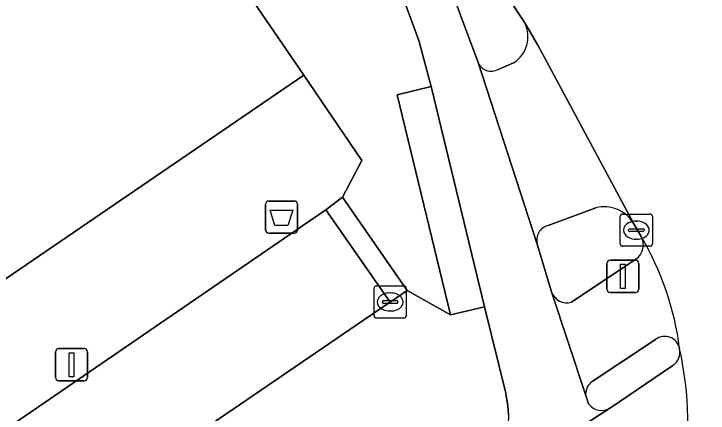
# Model space of a CAD drawing. Extents: x 157445 to 158888, y 383061 to 384688.
# Drawn here: x 158658.97 to 158680.49, y 383719.84 to 383732.23 of the extents above; entities that cross this region are included whole.
import ezdxf

# ---------------------------------------------------------------- set-up
doc = ezdxf.new("R2010")
doc.units = 0
for name, color, linetype in [('IMGEO_Afvalbak', 7, 'Continuous'), ('IMGEO_Fietspad_gesloten', 7, 'Continuous'), ('IMGEO_Kolk', 7, 'Continuous'), ('IMGEO_Lichtmast', 7, 'Continuous'), ('IMGEO_Pand', 7, 'Continuous'), ('IMGEO_Rijbaan_lokaal_gesloten', 7, 'Continuous'), ('IMGEO_Rijbaan_lokaal_open', 7, 'Continuous'), ('IMGEO_Verkeerseiland_open', 7, 'Continuous'), ('IMGEO_Verkeersregelinstallatiepaal', 7, 'Continuous'), ('IMGEO_Voetpad_open', 7, 'Continuous')]:
    doc.layers.add(name, color=color, linetype=linetype)

msp = doc.modelspace()

# ---------------------------------------------------------------- linework, layer by layer
at = {"layer": 'IMGEO_Afvalbak'}
for p, q in [((158666.766, 383725.521), (158666.766, 383726.321)), ((158666.766, 383726.321), (158666.766, 383725.521)), ((158666.866, 383726.421), (158667.656, 383726.421)), ((158667.656, 383726.421), (158666.866, 383726.421)), ((158667.756, 383726.321), (158667.756, 383725.521)), ((158667.756, 383725.521), (158667.756, 383726.321)), ((158667.656, 383725.421), (158666.866, 383725.421)), ((158666.866, 383725.421), (158667.656, 383725.421))]:
    msp.add_line(p, q, dxfattribs=at)
msp.add_lwpolyline([(158666.909, 383726.135), (158667.613, 383726.135), (158667.464, 383725.665), (158667.058, 383725.665), (158666.909, 383726.135)], dxfattribs=at)
for centre, start, end in [((158666.866, 383726.321), 90, 180), ((158666.866, 383726.321), 90, 180), ((158667.656, 383726.321), 0, 90), ((158667.656, 383726.321), 360, 90), ((158666.866, 383725.521), 180, 270), ((158666.866, 383725.521), 180, 270), ((158667.656, 383725.521), 270, 0), ((158667.656, 383725.521), 270, 0)]:
    msp.add_arc(centre, 0.1, start, end, dxfattribs=at)
at = {"layer": 'IMGEO_Fietspad_gesloten'}
for points in [[(158669.018, 383737.453), (158670.581, 383733.757), (158671.019, 383732.792), (158671.525, 383731.402), (158671.905, 383729.972), (158673.556, 383723.141), (158674.213, 383720.463), (158674.232, 383720.373), (158674.278, 383720.08), (158674.297, 383719.784), (158674.289, 383719.488), (158674.255, 383719.193), (158674.195, 383718.903), (158674.109, 383718.619), (158673.998, 383718.344), (158673.863, 383718.081), (158673.705, 383717.83), (158673.526, 383717.594), (158673.326, 383717.375), (158673.107, 383717.176), (158677.446, 383719.989), (158677.463, 383720.002)], [(158675.635, 383723.603), (158675.192, 383725.084), (158673.357, 383730.715), (158672.518, 383732.977), (158671.938, 383734.563)], [(158676.785, 383720.128), (158676.73, 383720.295), (158676.691, 383720.415), (158675.635, 383723.603)], [(158679.399, 383721.322), (158677.463, 383720.002), (158677.446, 383719.989), (158673.107, 383717.176), (158672.871, 383716.996), (158659.434, 383707.528), (158646.351, 383698.32), (158645.771, 383697.923), (158642.101, 383695.683), (158635.984, 383692.252), (158632.559, 383690.485), (158625.975, 383687.642), (158625.07, 383687.28), (158622.291, 383686.109), (158619.533, 383684.885), (158594.652, 383667.82), (158523.57, 383619.052), (158500, 383602.881), (158449.207, 383568.025), (158400.089, 383534.274), (158395.677, 383531.318), (158383.866, 383523.103)]]:
    msp.add_lwpolyline(points, dxfattribs=at)
for centre, radius, start, end in [((158752.338, 383790.419), 90.753, 214.95646, 220.73862), ((158679.099, 383721.742), 0.516, 305.5591, 10.7232), ((158669.003, 383719.494), 10.859, 349.7857, 12.4683), ((158677.19, 383720.42), 0.499, 215.7672, 303.1772)]:
    msp.add_arc(centre, radius, start, end, dxfattribs=at)
at = {"layer": 'IMGEO_Kolk'}
for p, q in [((158677.838, 383726.016), (158678.69, 383726.016)), ((158677.763, 383725.09), (158677.763, 383725.942)), ((158678.764, 383725.942), (158678.764, 383725.09)), ((158678.251, 383725.796), (158678.276, 383725.796)), ((158678.022, 383725.51), (158678.022, 383725.522)), ((158678.46, 383725.473), (158678.062, 383725.473)), ((158678.065, 383725.559), (158678.463, 383725.559)), ((158678.506, 383725.522), (158678.506, 383725.51)), ((158678.274, 383725.236), (158678.249, 383725.236)), ((158678.69, 383725.016), (158677.838, 383725.016)), ((158670.131, 383722.863), (158670.131, 383723.715)), ((158670.206, 383723.789), (158671.058, 383723.789)), ((158671.132, 383723.715), (158671.132, 383722.863)), ((158670.619, 383723.569), (158670.644, 383723.569)), ((158670.39, 383723.283), (158670.39, 383723.295)), ((158670.828, 383723.246), (158670.43, 383723.246)), ((158670.433, 383723.332), (158670.831, 383723.332)), ((158670.874, 383723.295), (158670.874, 383723.283)), ((158670.642, 383723.009), (158670.617, 383723.009)), ((158671.058, 383722.789), (158670.206, 383722.789))]:
    msp.add_line(p, q, dxfattribs=at)
for points in [[(158677.838, 383726.016), (158678.69, 383726.016)], [(158677.763, 383725.09), (158677.763, 383725.942)], [(158678.764, 383725.942), (158678.764, 383725.09)], [(158678.69, 383725.016), (158677.838, 383725.016)], [(158670.131, 383722.863), (158670.131, 383723.715)], [(158670.206, 383723.789), (158671.058, 383723.789)], [(158671.132, 383723.715), (158671.132, 383722.863)], [(158671.058, 383722.789), (158670.206, 383722.789)]]:
    msp.add_lwpolyline(points, dxfattribs=at)
for centre, radius, start, end in [((158677.84, 383725.94), 0.0765, 91.552, 178.448), ((158677.84, 383725.94), 0.0765, 91.552, 178.448), ((158678.688, 383725.94), 0.0765, 1.552, 88.448), ((158678.688, 383725.94), 0.0765, 1.552, 88.448), ((158678.062, 383725.519), 0.0403, 85.8775, 175.7526), ((158678.059, 383725.509), 0.0366, 178.938, 274.7102), ((158678.463, 383725.516), 0.043, 264.8664, 352.4533), ((158678.467, 383725.521), 0.0386, 1.7309, 96.639), ((158677.84, 383725.092), 0.0765, 181.552, 268.448), ((158677.84, 383725.092), 0.0765, 181.552, 268.448), ((158678.688, 383725.092), 0.0765, 271.552, 358.448), ((158678.688, 383725.092), 0.0765, 271.552, 358.448), ((158670.208, 383723.713), 0.0765, 91.552, 178.448), ((158670.208, 383723.713), 0.0765, 91.552, 178.448), ((158671.056, 383723.713), 0.0765, 1.552, 88.448), ((158671.056, 383723.713), 0.0765, 1.552, 88.448), ((158670.43, 383723.292), 0.0403, 85.8775, 175.7526), ((158670.427, 383723.282), 0.0366, 178.938, 274.7102), ((158670.831, 383723.289), 0.043, 264.8664, 352.4533), ((158670.835, 383723.294), 0.0386, 1.7309, 96.639), ((158670.208, 383722.865), 0.0765, 181.552, 268.448), ((158670.208, 383722.865), 0.0765, 181.552, 268.448), ((158671.056, 383722.865), 0.0765, 271.552, 358.448), ((158671.056, 383722.865), 0.0765, 271.552, 358.448)]:
    msp.add_arc(centre, radius, start, end, dxfattribs=at)
for centre, major_axis, ratio, start_param, end_param in [((158678.25, 383725.516), (-0.387, 0.002), 0.722429, 4.712389, 7.853982), ((158678.275, 383725.516), (-0.39, 0.002), 0.717154, 1.570796, 4.712389), ((158670.618, 383723.289), (-0.387, 0.002), 0.722429, 4.712389, 7.853982), ((158670.643, 383723.289), (-0.39, 0.002), 0.717154, 1.570796, 4.712389)]:
    msp.add_ellipse(centre, major_axis=major_axis, ratio=ratio, start_param=start_param, end_param=end_param, dxfattribs=at)
at = {"layer": 'IMGEO_Lichtmast'}
for p, q in [((158660.257, 383720.94), (158660.257, 383721.74)), ((158660.257, 383721.74), (158660.257, 383720.94)), ((158660.357, 383721.84), (158661.147, 383721.84)), ((158661.147, 383721.84), (158660.357, 383721.84)), ((158661.247, 383721.74), (158661.247, 383720.94)), ((158661.247, 383720.94), (158661.247, 383721.74)), ((158661.147, 383720.84), (158660.357, 383720.84)), ((158660.357, 383720.84), (158661.147, 383720.84))]:
    msp.add_line(p, q, dxfattribs=at)
msp.add_lwpolyline([(158660.677, 383721.715), (158660.827, 383721.715), (158660.827, 383720.965), (158660.677, 383720.965), (158660.677, 383721.715)], dxfattribs=at)
for centre, start, end in [((158660.357, 383721.74), 90, 180), ((158660.357, 383721.74), 90, 180), ((158661.147, 383721.74), 0, 90), ((158661.147, 383721.74), 360, 90), ((158660.357, 383720.94), 180, 270), ((158660.357, 383720.94), 180, 270), ((158661.147, 383720.94), 270, 0), ((158661.147, 383720.94), 270, 0)]:
    msp.add_arc(centre, 0.1, start, end, dxfattribs=at)
at = {"layer": 'IMGEO_Pand'}
msp.add_lwpolyline([(158667.955, 383730.322), (158665.602, 383733.777), (158656.803, 383746.699), (158635.576, 383732.129), (158646.752, 383715.839)], close=True, dxfattribs=at)
at = {"layer": 'IMGEO_Rijbaan_lokaal_gesloten'}
msp.add_lwpolyline([(158677.958, 383738.422), (158677.266, 383739.429), (158678.523, 383740.286), (158673.612, 383747.51), (158672.092, 383749.75), (158665.812, 383745.501), (158672.799, 383735.03), (158673.494, 383733.948), (158674.726, 383732.076), (158674.812, 383731.931), (158675.206, 383731.262), (158675.562, 383730.605), (158678.183, 383725.714), (158678.41, 383725.321)], dxfattribs=at)
for centre, radius, start, end in [((158752.338, 383790.419), 90.753, 214.95646, 220.73862), ((158670.626, 383720.701), 9.051, 7.2138, 30.6893), ((158669.003, 383719.494), 10.859, 349.7857, 12.4683)]:
    msp.add_arc(centre, radius, start, end, dxfattribs=at)
at = {"layer": 'IMGEO_Rijbaan_lokaal_open'}
msp.add_lwpolyline([(158633.296, 383697.747), (158654.956, 383712.528), (158661.211, 383716.831), (158663.187, 383718.206), (158670.457, 383723.167), (158670.634, 383723.285), (158668.641, 383726.152), (158630.998, 383700.327)], dxfattribs=at)
at = {"layer": 'IMGEO_Verkeerseiland_open'}
for points in [[(158674.812, 383731.931), (158674.726, 383732.076), (158673.494, 383733.948), (158672.799, 383735.03)], [(158671.938, 383734.563), (158672.518, 383732.977), (158673.357, 383730.715)], [(158673.975, 383730.504), (158674.46, 383730.711)], [(158677.005, 383726.207), (158675.531, 383725.662)], [(158678.41, 383725.321), (158678.183, 383725.714)], [(158675.192, 383725.084), (158675.635, 383723.603)], [(158676.257, 383723.28), (158678.249, 383724.618)], [(158678.861, 383722.125), (158676.891, 383720.82)], [(158677.463, 383720.002), (158679.399, 383721.322)], [(158676.691, 383720.415), (158676.73, 383720.295), (158676.785, 383720.128)]]:
    msp.add_lwpolyline(points, dxfattribs=at)
for centre, radius, start, end in [((158673.946, 383731.52), 0.958, 302.4083, 25.4034), ((158673.761, 383730.888), 0.439, 203.1672, 299.1306), ((158677.272, 383725.19), 1.051, 29.8975, 104.6833), ((158675.645, 383725.207), 0.469, 104.0412, 195.1751), ((158677.953, 383725.056), 0.529, 304.1027, 30.0986), ((158676.115, 383723.767), 0.507, 198.8777, 286.2373), ((158679.145, 383721.751), 0.47, 10.7262, 127.137), ((158679.099, 383721.742), 0.516, 305.5591, 10.7232), ((158677.195, 383720.418), 0.504, 127.0917, 180.3455), ((158677.19, 383720.42), 0.499, 215.7672, 303.1772)]:
    msp.add_arc(centre, radius, start, end, dxfattribs=at)
at = {"layer": 'IMGEO_Verkeersregelinstallatiepaal'}
for p, q in [((158677.45, 383724.582), (158678.24, 383724.582)), ((158678.24, 383724.582), (158677.45, 383724.582)), ((158677.35, 383723.682), (158677.35, 383724.482)), ((158677.35, 383724.482), (158677.35, 383723.682)), ((158678.34, 383724.482), (158678.34, 383723.682)), ((158678.34, 383723.682), (158678.34, 383724.482)), ((158678.24, 383723.582), (158677.45, 383723.582)), ((158677.45, 383723.582), (158678.24, 383723.582))]:
    msp.add_line(p, q, dxfattribs=at)
msp.add_lwpolyline([(158677.77, 383724.457), (158677.92, 383724.457), (158677.92, 383723.707), (158677.77, 383723.707), (158677.77, 383724.457)], dxfattribs=at)
for centre, start, end in [((158677.45, 383724.482), 90, 180), ((158677.45, 383724.482), 90, 180), ((158678.24, 383724.482), 0, 90), ((158678.24, 383724.482), 360, 90), ((158677.45, 383723.682), 180, 270), ((158677.45, 383723.682), 180, 270), ((158678.24, 383723.682), 270, 0), ((158678.24, 383723.682), 270, 0)]:
    msp.add_arc(centre, 0.1, start, end, dxfattribs=at)
at = {"layer": 'IMGEO_Voetpad_open'}
for points in [[(158666.574, 383741.844), (158664.575, 383744.763), (158661.242, 383749.62), (158656.803, 383746.699), (158665.602, 383733.777), (158667.955, 383730.322), (158669.758, 383727.674), (158669.152, 383726.536), (158671.156, 383723.64), (158672.497, 383722.885), (158670.846, 383729.716), (158671.905, 383729.972), (158671.525, 383731.402), (158671.019, 383732.792)], [(158678.183, 383725.714), (158675.562, 383730.605), (158675.206, 383731.262), (158674.812, 383731.931)], [(158673.357, 383730.715), (158675.192, 383725.084)], [(158674.46, 383730.711), (158673.975, 383730.504)], [(158675.531, 383725.662), (158677.005, 383726.207)], [(158678.249, 383724.618), (158676.257, 383723.28)], [(158674.297, 383719.784), (158674.278, 383720.08), (158674.232, 383720.373), (158674.213, 383720.463), (158673.556, 383723.141), (158672.497, 383722.885), (158671.156, 383723.64), (158670.634, 383723.285), (158670.457, 383723.167), (158663.187, 383718.206)], [(158675.635, 383723.603), (158676.691, 383720.415)], [(158676.891, 383720.82), (158678.861, 383722.125)]]:
    msp.add_lwpolyline(points, dxfattribs=at)
for points in [[(158668.641, 383726.152), (158669.152, 383726.536), (158669.758, 383727.674), (158667.955, 383730.322), (158646.752, 383715.839), (158639.063, 383710.588), (158631.372, 383705.337), (158625.016, 383700.993), (158620.976, 383698.331), (158621.483, 383698.02), (158622.017, 383697.756), (158622.572, 383697.54), (158623.144, 383697.375), (158623.616, 383697.279), (158624.146, 383697.217), (158624.679, 383697.203), (158625.212, 383697.236), (158625.74, 383697.317), (158626.258, 383697.444), (158626.762, 383697.618), (158627.25, 383697.835), (158627.716, 383698.096), (158627.837, 383698.173), (158630.998, 383700.327)], [(158673.556, 383723.141), (158671.905, 383729.972), (158670.846, 383729.716), (158672.497, 383722.885)], [(158670.634, 383723.285), (158671.156, 383723.64), (158669.152, 383726.536), (158668.641, 383726.152)]]:
    msp.add_lwpolyline(points, close=True, dxfattribs=at)
for centre, radius, start, end in [((158673.946, 383731.52), 0.958, 302.4083, 25.4034), ((158673.761, 383730.888), 0.439, 203.1672, 299.1306), ((158677.272, 383725.19), 1.051, 29.8975, 104.6833), ((158675.645, 383725.207), 0.469, 104.0412, 195.1751), ((158677.953, 383725.056), 0.529, 304.1027, 30.0986), ((158670.626, 383720.701), 9.051, 7.2138, 30.6893), ((158676.115, 383723.767), 0.507, 198.8777, 286.2373), ((158679.145, 383721.751), 0.47, 10.7262, 127.137), ((158677.195, 383720.418), 0.504, 127.0917, 180.3455)]:
    msp.add_arc(centre, radius, start, end, dxfattribs=at)

doc.saveas('drawing.dxf')
